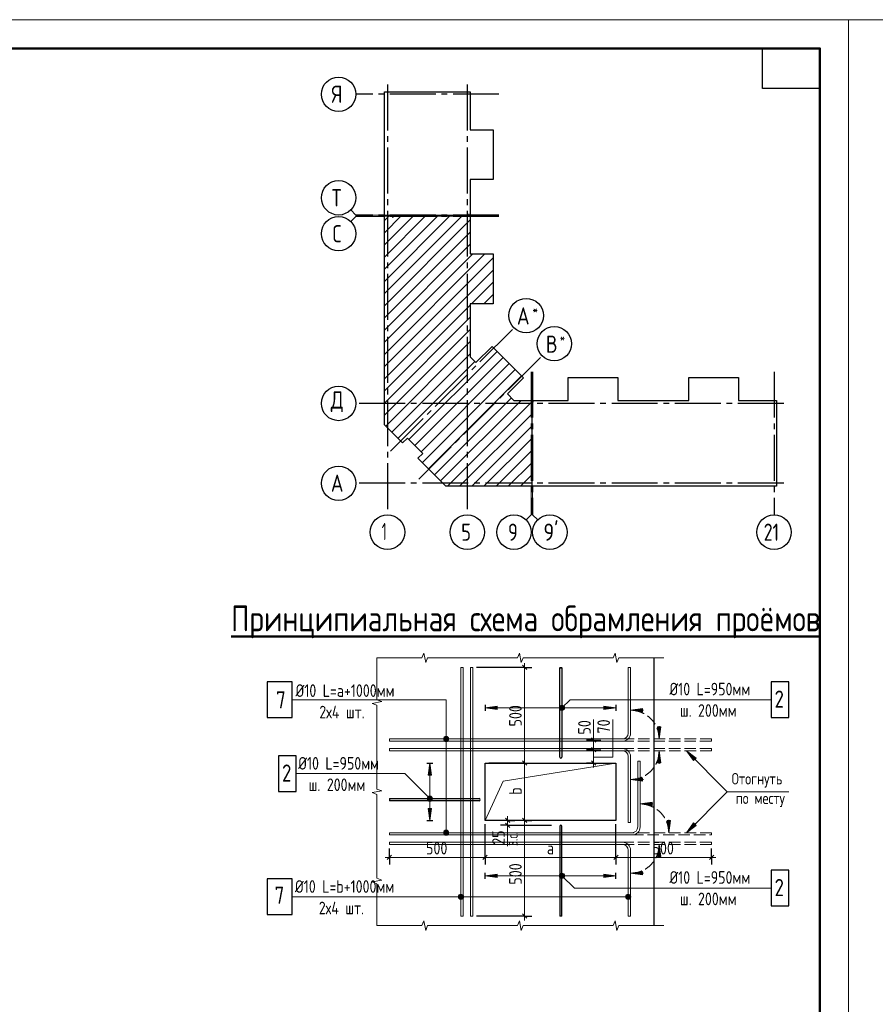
# Model space of a CAD drawing. Header units: millimetres. Extents: x 40580 to 1168286, y -220995 to 81020.
# Tile 370 of 419: x 954520 to 969433, y -103527 to -86368. Entities that reach past the tile are written whole.
import ezdxf

# ---------------------------------------------------------------- set-up
doc = ezdxf.new("R2010")
doc.units = ezdxf.units.MM
for name, pattern in [('______2', [270, 200, -70]), ('______5', [1100, 800, -100, 100, -100]), ('CENTER', [2, 1.25, -0.25, 0.25, -0.25])]:
    doc.linetypes.add(name, pattern=pattern)
for name, color, linetype, lineweight in [('Standard', 7, 'Continuous', 25), ('Арм.стержн.ниж.зоны 2й ряд', 7, '______2', 25), ('ЖБ Перекрытие средний уровень', 7, 'Continuous', 50), ('ОСИ', 7, 'CENTER', 15), ('Размерная линия_ общее', 7, 'Continuous', 25), ('Текст_ общее', 7, 'Continuous', 25), ('Фоновоя арматура Х1', 52, 'Continuous', 25)]:
    doc.layers.add(name, color=color, linetype=linetype, lineweight=lineweight)
doc.styles.add('GOST 2.304', font='isocpeur.ttf', dxfattribs={"width": 0.8})
doc.styles.add('GOST 2.304-81', font='txt')
doc.styles.add('ISOCPEUR', font='isocpeur.ttf')

msp = doc.modelspace()

# ---------------------------------------------------------------- hatches: boundary and pattern name
at = {"layer": 'Standard', "linetype": 'Continuous', "lineweight": 13, "transparency": 33554687}
for points in [[(964015, -98371.2), (963960.3, -98316.5), (963939.9, -98327.9)], [(964015, -98348.3), (963983.2, -98316.5), (963960.3, -98316.5)], [(964015, -98348.3), (963960.3, -98316.5), (964015, -98371.2)], [(963983.2, -98316.5), (964015, -98348.3), (964003.6, -98327.9)], [(962840.9, -98329.7), (962630.9, -98359.7), (962840.9, -98389.7)], [(964003.6, -98391.5), (963939.9, -98327.9), (963928.5, -98348.3)], [(964003.6, -98391.5), (963928.5, -98348.3), (963983.2, -98403)], [(963983.2, -98403), (963928.5, -98348.3), (963928.5, -98371.2)], [(963983.2, -98403), (963928.5, -98371.2), (963960.3, -98403)], [(963960.3, -98403), (963928.5, -98371.2), (963939.9, -98391.5)], [(964015, -98371.2), (963939.9, -98327.9), (964003.6, -98391.5)], [(965375.9, -98373.2), (965165.9, -98403.2), (965375.9, -98433.2)], [(965695.9, -99319.8), (965665.9, -99109.8), (965635.9, -99319.8)], [(966308.8, -99237.1), (966139.1, -99109.8), (966266.4, -99279.5)], [(961624.2, -99931.7), (961656, -99899.9), (961635.6, -99911.3)], [(961656, -99899.9), (961624.2, -99931.7), (961624.2, -99954.6)], [(961656, -99899.9), (961624.2, -99954.6), (961678.9, -99899.9)], [(961678.9, -99899.9), (961624.2, -99954.6), (961635.6, -99975)], [(961678.9, -99899.9), (961635.6, -99975), (961699.3, -99911.3)], [(961699.3, -99911.3), (961635.6, -99975), (961656, -99986.4)], [(961699.3, -99911.3), (961656, -99986.4), (961710.7, -99931.7)], [(961710.7, -99931.7), (961656, -99986.4), (961678.9, -99986.4)], [(961710.7, -99931.7), (961678.9, -99986.4), (961710.7, -99954.6)], [(961710.7, -99954.6), (961678.9, -99986.4), (961699.3, -99975)], [(965542.6, -100006.5), (965332.6, -100036.5), (965542.6, -100066.5)], [(961637.5, -100113.2), (961667.5, -100323.2), (961697.5, -100113.2)], [(966266.4, -100366.8), (966139.1, -100536.5), (966308.8, -100409.2)], [(965695.9, -100953.2), (965665.9, -100743.2), (965635.9, -100953.2)], [(962840.9, -101256.6), (962630.9, -101286.6), (962840.9, -101316.6)], [(963939.9, -101318.4), (963983.2, -101243.3), (963928.5, -101298.1)], [(963928.5, -101298.1), (963983.2, -101243.3), (963960.3, -101243.3)], [(963928.5, -101298.1), (963960.3, -101243.3), (963928.5, -101275.1)], [(963928.5, -101275.1), (963960.3, -101243.3), (963939.9, -101254.8)], [(963939.9, -101318.4), (964003.6, -101254.8), (963983.2, -101243.3)], [(963960.3, -101329.9), (964003.6, -101254.8), (963939.9, -101318.4)], [(963960.3, -101329.9), (964015, -101275.1), (964003.6, -101254.8)], [(963983.2, -101329.9), (964015, -101275.1), (963960.3, -101329.9)], [(963983.2, -101329.9), (964015, -101298.1), (964015, -101275.1)], [(964015, -101298.1), (963983.2, -101329.9), (964003.6, -101318.4)]]:
    msp.add_hatch(color=7, dxfattribs=at).paths.add_polyline_path(points)
for points in [[(964702.6, -98329.7), (964912.6, -98359.7), (964702.6, -98389.7)], [(965695.9, -98693.2), (965665.9, -98903.2), (965635.9, -98693.2)], [(961637.5, -99533.2), (961667.5, -99323.2), (961697.5, -99533.2)], [(965375.9, -99639.8), (965165.9, -99609.8), (965375.9, -99579.8)], [(965862.6, -100326.5), (965832.6, -100536.5), (965802.6, -100326.5)], [(965375.9, -101273.2), (965165.9, -101243.2), (965375.9, -101213.2)], [(964702.6, -101256.6), (964912.6, -101286.6), (964702.6, -101316.6)]]:
    msp.add_hatch(color=7, dxfattribs=at).paths.add_polyline_path(points, flags=16)
at = {"layer": 'Текст_ общее', "linetype": 'Continuous', "lineweight": 13, "transparency": 33554687}
for points in [[(961906.9, -98903.2), (961996.9, -98903.2), (961990.6, -98880.7)], [(961906.9, -98903.2), (961990.6, -98880.7), (961913.2, -98880.7)], [(961913.2, -98925.7), (961996.9, -98903.2), (961906.9, -98903.2)], [(961913.2, -98880.7), (961990.6, -98880.7), (961974.4, -98864.5)], [(961913.2, -98880.7), (961974.4, -98864.5), (961929.4, -98864.5)], [(961913.2, -98925.7), (961990.6, -98925.7), (961996.9, -98903.2)], [(961929.4, -98941.9), (961990.6, -98925.7), (961913.2, -98925.7)], [(961929.4, -98864.5), (961974.4, -98864.5), (961951.9, -98858.2)], [(961929.4, -98941.9), (961974.4, -98941.9), (961990.6, -98925.7)], [(961974.4, -98941.9), (961929.4, -98941.9), (961951.9, -98948.2)], [(961906.9, -100536.5), (961996.9, -100536.5), (961990.6, -100514)], [(961906.9, -100536.5), (961990.6, -100514), (961913.2, -100514)], [(961913.2, -100559), (961996.9, -100536.5), (961906.9, -100536.5)], [(961913.2, -100514), (961990.6, -100514), (961974.4, -100497.8)], [(961913.2, -100514), (961974.4, -100497.8), (961929.4, -100497.8)], [(961913.2, -100559), (961990.6, -100559), (961996.9, -100536.5)], [(961929.4, -100497.8), (961974.4, -100497.8), (961951.9, -100491.5)], [(961929.4, -100575.2), (961990.6, -100559), (961913.2, -100559)], [(961929.4, -100575.2), (961974.4, -100575.2), (961990.6, -100559)], [(961974.4, -100575.2), (961929.4, -100575.2), (961951.9, -100581.5)], [(962172.2, -101675.1), (962172.2, -101630.1), (962165.9, -101652.6)], [(962188.4, -101691.3), (962188.4, -101613.9), (962172.2, -101630.1)], [(962188.4, -101691.3), (962172.2, -101630.1), (962172.2, -101675.1)], [(962210.9, -101697.6), (962210.9, -101607.6), (962188.4, -101613.9)], [(962210.9, -101697.6), (962188.4, -101613.9), (962188.4, -101691.3)], [(962233.4, -101691.3), (962233.4, -101613.9), (962210.9, -101607.6)], [(962233.4, -101691.3), (962210.9, -101607.6), (962210.9, -101697.6)], [(962249.6, -101675.1), (962249.6, -101630.1), (962233.4, -101613.9)], [(962249.6, -101675.1), (962233.4, -101613.9), (962233.4, -101691.3)], [(962249.6, -101630.1), (962249.6, -101675.1), (962255.9, -101652.6)], [(965087.2, -101675.1), (965087.2, -101630.1), (965080.9, -101652.6)], [(965103.4, -101691.3), (965103.4, -101613.9), (965087.2, -101630.1)], [(965103.4, -101691.3), (965087.2, -101630.1), (965087.2, -101675.1)], [(965125.9, -101697.6), (965125.9, -101607.6), (965103.4, -101613.9)], [(965125.9, -101697.6), (965103.4, -101613.9), (965103.4, -101691.3)], [(965148.4, -101691.3), (965148.4, -101613.9), (965125.9, -101607.6)], [(965148.4, -101691.3), (965125.9, -101607.6), (965125.9, -101697.6)], [(965164.6, -101675.1), (965164.6, -101630.1), (965148.4, -101613.9)], [(965164.6, -101675.1), (965148.4, -101613.9), (965148.4, -101691.3)], [(965164.6, -101630.1), (965164.6, -101675.1), (965170.9, -101652.6)]]:
    msp.add_hatch(color=7, dxfattribs=at).paths.add_polyline_path(points)

# ---------------------------------------------------------------- linework, layer by layer
at = {"layer": 'Standard', "color": 7, "linetype": 'Continuous', "lineweight": 13, "transparency": 33554687}
for p, q in [((960377.3, -89772.4), (960289.4, -89684.6)), ((960377.3, -89797.4), (960289.4, -89885.3)), ((960377.3, -89772.4), (960877.3, -89772.4)), ((960377.3, -89797.4), (960877.3, -89797.4)), ((963435.3, -94999.4), (963435.3, -94499.4)), ((963460.3, -94999.4), (963460.3, -94499.4)), ((963435.3, -94999.4), (963347.4, -95087.3)), ((963460.3, -94999.4), (963548.2, -95087.3)), ((961562.6, -97406.5), (961529.2, -97489.8)), ((961595.9, -97573.2), (961562.6, -97406.5)), ((963229.2, -97406.5), (963195.9, -97489.8)), ((963262.6, -97573.2), (963229.2, -97406.5)), ((964895.9, -97406.5), (964862.6, -97489.8)), ((964929.2, -97573.2), (964895.9, -97406.5)), ((960745.9, -97489.8), (960745.9, -97489.8)), ((961529.2, -97489.8), (960745.9, -97489.8)), ((960745.9, -97489.8), (960745.9, -98220.9)), ((960745.9, -97489.8), (960745.9, -97489.8)), ((961629.2, -97489.8), (961595.9, -97573.2)), ((962412.6, -97489.8), (961629.2, -97489.8)), ((963195.9, -97489.8), (962412.6, -97489.8)), ((963295.9, -97489.8), (963262.6, -97573.2)), ((964079.2, -97489.8), (963295.9, -97489.8)), ((964862.6, -97489.8), (964079.2, -97489.8)), ((964962.6, -97489.8), (964929.2, -97573.2)), ((965745.9, -97489.8), (964962.6, -97489.8)), ((960829.2, -98252), (960662.6, -98283.2)), ((960662.6, -98283.2), (960745.9, -98314.3)), ((960745.9, -98220.9), (960829.2, -98252)), ((960745.9, -98314.3), (960745.9, -99045.4)), ((963939.9, -98327.9), (963939.9, -98327.9)), ((963939.9, -98391.5), (963939.9, -98391.5)), ((964003.6, -98327.9), (964003.6, -98327.9)), ((964003.6, -98391.5), (964003.6, -98391.5)), ((964523.1, -98923.2), (964523.1, -98563.2)), ((960745.9, -99045.4), (960745.9, -99776.5)), ((966139.1, -99109.8), (966139.1, -99109.8)), ((966139.1, -99109.8), (966139.1, -99109.8)), ((966139.1, -99109.8), (966139.1, -99109.8)), ((966139.1, -99109.8), (966266.4, -99279.5)), ((966308.8, -99237.1), (966139.1, -99109.8)), ((966266.4, -99279.5), (966308.8, -99237.1)), ((966287.6, -99258.3), (966298.2, -99268.9)), ((960829.2, -99807.6), (960662.6, -99838.7)), ((960662.6, -99838.7), (960745.9, -99869.8)), ((960745.9, -99776.5), (960829.2, -99807.6)), ((960745.9, -99869.8), (960745.9, -100600.9)), ((961635.6, -99911.3), (961635.6, -99911.3)), ((961635.6, -99975), (961635.6, -99975)), ((961699.3, -99911.3), (961699.3, -99911.3)), ((961699.3, -99975), (961699.3, -99975)), ((966266.4, -100366.8), (966139.1, -100536.5)), ((966308.8, -100409.2), (966266.4, -100366.8)), ((966287.6, -100388), (966298.2, -100377.4)), ((963024.9, -100416.5), (963024.9, -100769.8)), ((966139.1, -100536.5), (966308.8, -100409.2)), ((966139.1, -100536.5), (966139.1, -100536.5)), ((966139.1, -100536.5), (966139.1, -100536.5)), ((966139.1, -100536.5), (966139.1, -100536.5)), ((960745.9, -100600.9), (960745.9, -101332)), ((960829.2, -101363.2), (960662.6, -101394.3)), ((960662.6, -101394.3), (960745.9, -101425.4)), ((960745.9, -101332), (960829.2, -101363.2)), ((963939.9, -101254.8), (963939.9, -101254.8)), ((963939.9, -101318.4), (963939.9, -101318.4)), ((964003.6, -101254.8), (964003.6, -101254.8)), ((964003.6, -101318.4), (964003.6, -101318.4)), ((960745.9, -101425.4), (960745.9, -102156.5)), ((961529.2, -102156.5), (961562.6, -102073.2)), ((961562.6, -102073.2), (961595.9, -102239.8)), ((963195.9, -102156.5), (963229.2, -102073.2)), ((963229.2, -102073.2), (963262.6, -102239.8)), ((964862.6, -102156.5), (964895.9, -102073.2)), ((964895.9, -102073.2), (964929.2, -102239.8)), ((960745.9, -102156.5), (960745.9, -102156.5)), ((960745.9, -102156.5), (961529.2, -102156.5)), ((960745.9, -102156.5), (960745.9, -102156.5)), ((961595.9, -102239.8), (961629.2, -102156.5)), ((961629.2, -102156.5), (962412.6, -102156.5)), ((962412.6, -102156.5), (963195.9, -102156.5)), ((963262.6, -102239.8), (963295.9, -102156.5)), ((963295.9, -102156.5), (964079.2, -102156.5)), ((964079.2, -102156.5), (964862.6, -102156.5)), ((964929.2, -102239.8), (964962.6, -102156.5)), ((964962.6, -102156.5), (965745.9, -102156.5)), ((965745.9, -102156.5), (965745.9, -102156.5))]:
    msp.add_line(p, q, dxfattribs=at)
at = {"layer": 'Standard', "color": 7, "linetype": 'Continuous', "lineweight": -3, "transparency": 33554687}
for p, q in [((960877.3, -90929.2), (962019, -89787.4)), ((960877.3, -90504.9), (961594.7, -89787.4)), ((960877.3, -90080.6), (961170.5, -89787.4)), ((960877.3, -91141.3), (962231.1, -89787.4)), ((960877.3, -90717), (961806.9, -89787.4)), ((960877.3, -90292.8), (961382.6, -89787.4)), ((960877.3, -89868.5), (960958.3, -89787.4)), ((960877.3, -91353.4), (962373.3, -89857.4)), ((960877.3, -91565.6), (962373.3, -90069.5)), ((960877.3, -91777.7), (962373.3, -90281.7)), ((960877.3, -92201.9), (962628.8, -90450.4)), ((960877.3, -91989.8), (962416.7, -90450.4)), ((960877.3, -92414.1), (962770.3, -90521.1)), ((960877.3, -92626.2), (962770.3, -90733.2)), ((962397.2, -91318.4), (962770.3, -90945.3)), ((962609.3, -91318.4), (962770.3, -91157.5)), ((960877.3, -92838.3), (962373.3, -91342.3)), ((960877.3, -93050.5), (962373.3, -91554.5)), ((960877.3, -93262.6), (962373.3, -91766.6)), ((960899.9, -93452.1), (962373.3, -91978.7)), ((961006, -93558.2), (962373.3, -92190.9)), ((961303, -93685.5), (962839.7, -92148.8)), ((961409, -93791.5), (962945.7, -92254.8)), ((961112.1, -93664.2), (962452.7, -92323.6)), ((961515.1, -93897.6), (963051.8, -92360.9)), ((961536.3, -94088.5), (963157.9, -92467)), ((961642.4, -94194.6), (963263.9, -92573)), ((961748.4, -94300.6), (963089.1, -92960)), ((961854.5, -94406.7), (963257.8, -93003.4)), ((961973.9, -94499.4), (963445.3, -93028.1)), ((962186, -94499.4), (963445.3, -93240.2)), ((962398.2, -94499.4), (963445.3, -93452.3)), ((962610.3, -94499.4), (963445.3, -93664.5)), ((962822.4, -94499.4), (963445.3, -93876.6)), ((963034.6, -94499.4), (963445.3, -94088.7)), ((963246.7, -94499.4), (963445.3, -94300.9))]:
    msp.add_line(p, q, dxfattribs=at)
at = {"layer": 'Standard', "color": 251, "linetype": 'Continuous', "lineweight": 13, "true_color": 0x494949, "transparency": 33554687}
for p, q in [((962840.9, -98329.7), (962630.9, -98359.7)), ((964912.6, -98359.7), (962630.9, -98359.7)), ((962630.9, -98359.7), (962630.9, -98359.7)), ((962630.9, -98359.7), (962630.9, -98359.7)), ((962630.9, -98359.7), (962630.9, -98359.7)), ((962630.9, -98359.7), (962840.9, -98389.7)), ((962840.9, -98389.7), (962840.9, -98329.7)), ((962840.9, -98359.7), (962855.9, -98359.7)), ((964702.6, -98359.7), (964687.6, -98359.7)), ((964702.6, -98389.7), (964702.6, -98329.7)), ((964702.6, -98329.7), (964912.6, -98359.7)), ((964912.6, -98359.7), (964702.6, -98389.7)), ((964912.6, -98359.7), (964912.6, -98359.7)), ((964912.6, -98359.7), (964912.6, -98359.7)), ((964912.6, -98359.7), (964912.6, -98359.7)), ((965375.9, -98373.2), (965165.9, -98403.2)), ((965165.9, -98403.2), (965165.9, -98403.2)), ((965165.9, -98403.2), (965165.9, -98403.2)), ((965165.9, -98403.2), (965165.9, -98403.2)), ((965165.9, -98403.2), (965375.9, -98433.2)), ((965375.9, -98433.2), (965375.9, -98373.2)), ((965375.9, -98403.2), (965390.9, -98403.2)), ((965665.9, -98903.2), (965635.9, -98693.2)), ((965635.9, -98693.2), (965695.9, -98693.2)), ((965665.9, -98693.2), (965665.9, -98678.2)), ((965695.9, -98693.2), (965665.9, -98903.2)), ((965665.9, -98903.2), (965665.9, -98903.2)), ((965665.9, -98903.2), (965665.9, -98903.2)), ((965665.9, -98903.2), (965665.9, -98903.2)), ((965665.9, -99109.8), (965635.9, -99319.8)), ((965665.9, -99109.8), (965665.9, -99109.8)), ((965665.9, -99109.8), (965665.9, -99109.8)), ((965665.9, -99109.8), (965665.9, -99109.8)), ((965695.9, -99319.8), (965665.9, -99109.8)), ((961637.5, -99533.2), (961667.5, -99323.2)), ((961667.5, -99323.2), (961667.5, -100323.2)), ((961667.5, -99323.2), (961667.5, -99323.2)), ((961667.5, -99323.2), (961667.5, -99323.2)), ((961667.5, -99323.2), (961667.5, -99323.2)), ((961667.5, -99323.2), (961697.5, -99533.2)), ((965635.9, -99319.8), (965695.9, -99319.8)), ((965665.9, -99319.8), (965665.9, -99334.8)), ((961697.5, -99533.2), (961637.5, -99533.2)), ((961667.5, -99533.2), (961667.5, -99548.2)), ((965165.9, -99609.8), (965375.9, -99579.8)), ((965165.9, -99609.8), (965165.9, -99609.8)), ((965165.9, -99609.8), (965165.9, -99609.8)), ((965165.9, -99609.8), (965165.9, -99609.8)), ((965375.9, -99639.8), (965165.9, -99609.8)), ((965375.9, -99579.8), (965375.9, -99639.8)), ((965375.9, -99609.8), (965390.9, -99609.8)), ((965542.6, -100006.5), (965332.6, -100036.5)), ((965332.6, -100036.5), (965332.6, -100036.5)), ((965332.6, -100036.5), (965332.6, -100036.5)), ((965332.6, -100036.5), (965332.6, -100036.5)), ((965332.6, -100036.5), (965542.6, -100066.5)), ((965542.6, -100066.5), (965542.6, -100006.5)), ((965542.6, -100036.5), (965557.6, -100036.5)), ((961697.5, -100113.2), (961637.5, -100113.2)), ((961637.5, -100113.2), (961667.5, -100323.2)), ((961667.5, -100113.2), (961667.5, -100098.2)), ((961667.5, -100323.2), (961697.5, -100113.2)), ((961667.5, -100323.2), (961667.5, -100323.2)), ((961667.5, -100323.2), (961667.5, -100323.2)), ((961667.5, -100323.2), (961667.5, -100323.2)), ((965832.6, -100536.5), (965802.6, -100326.5)), ((965802.6, -100326.5), (965862.6, -100326.5)), ((965832.6, -100326.5), (965832.6, -100311.5)), ((965862.6, -100326.5), (965832.6, -100536.5)), ((965832.6, -100536.5), (965832.6, -100536.5)), ((965832.6, -100536.5), (965832.6, -100536.5)), ((965832.6, -100536.5), (965832.6, -100536.5)), ((965665.9, -100743.2), (965635.9, -100953.2)), ((965665.9, -100743.2), (965665.9, -100743.2)), ((965665.9, -100743.2), (965665.9, -100743.2)), ((965665.9, -100743.2), (965665.9, -100743.2)), ((965695.9, -100953.2), (965665.9, -100743.2)), ((965635.9, -100953.2), (965695.9, -100953.2)), ((965665.9, -100953.2), (965665.9, -100968.2)), ((965165.9, -101243.2), (965375.9, -101213.2)), ((965375.9, -101213.2), (965375.9, -101273.2)), ((962840.9, -101256.6), (962630.9, -101286.6)), ((964912.6, -101286.6), (962630.9, -101286.6)), ((962630.9, -101286.6), (962630.9, -101286.6)), ((962630.9, -101286.6), (962630.9, -101286.6)), ((962630.9, -101286.6), (962630.9, -101286.6)), ((962630.9, -101286.6), (962840.9, -101316.6)), ((962840.9, -101316.6), (962840.9, -101256.6)), ((962840.9, -101286.6), (962855.9, -101286.6)), ((964702.6, -101286.6), (964687.6, -101286.6)), ((964702.6, -101316.6), (964702.6, -101256.6)), ((964702.6, -101256.6), (964912.6, -101286.6)), ((964912.6, -101286.6), (964702.6, -101316.6)), ((964912.6, -101286.6), (964912.6, -101286.6)), ((964912.6, -101286.6), (964912.6, -101286.6)), ((964912.6, -101286.6), (964912.6, -101286.6)), ((965165.9, -101243.2), (965165.9, -101243.2)), ((965165.9, -101243.2), (965165.9, -101243.2)), ((965165.9, -101243.2), (965165.9, -101243.2)), ((965375.9, -101273.2), (965165.9, -101243.2)), ((965375.9, -101243.2), (965390.9, -101243.2))]:
    msp.add_line(p, q, dxfattribs=at)
at = {"layer": 'Standard', "color": 7, "linetype": '______2', "lineweight": 13, "transparency": 33554687}
for p, q in [((966579.2, -98903.2), (965025.9, -98903.2)), ((965025.9, -98943.2), (966579.2, -98943.2)), ((966579.2, -98943.2), (966579.2, -98903.2)), ((965025.9, -99069.8), (966579.2, -99069.8)), ((966579.2, -99109.8), (965025.9, -99109.8)), ((966579.2, -99069.8), (966579.2, -99109.8)), ((966579.2, -100536.5), (965192.6, -100536.5)), ((966579.2, -100576.5), (966579.2, -100536.5)), ((965025.9, -100703.2), (966579.2, -100703.2)), ((965192.6, -100576.5), (966579.2, -100576.5)), ((966579.2, -100703.2), (966579.2, -100743.2)), ((966579.2, -100743.2), (965025.9, -100743.2))]:
    msp.add_line(p, q, dxfattribs=at)
at = {"layer": 'Standard', "color": 7, "linetype": 'Continuous', "lineweight": 13, "transparency": 33554687}
for points in [[(939268.3, -128368.4), (968968.3, -128368.4), (968968.3, -86368.4), (939268.3, -86368.4), (939268.3, -128368.4)], [(968968.3, -128368.4), (998668.3, -128368.4), (998668.3, -86368.4), (968968.3, -86368.4), (968968.3, -128368.4)]]:
    msp.add_lwpolyline(points, close=True, dxfattribs=at)
at = {"layer": 'Standard', "color": 7, "linetype": 'Continuous', "lineweight": 50, "transparency": 33554687}
msp.add_lwpolyline([(941268.3, -86868.4), (968468.3, -86868.4), (968468.3, -127868.4), (941268.3, -127868.4), (941268.3, -86868.4)], close=True, dxfattribs=at)
at = {"layer": 'Standard', "color": 7, "linetype": 'Continuous', "lineweight": 25, "transparency": 33554687}
msp.add_lwpolyline([(968468.3, -86868.4), (968468.3, -87568.4), (967468.3, -87568.4), (967468.3, -86868.4), (968468.3, -86868.4)], close=True, dxfattribs=at)
for points in [[(960877.3, -89782.4), (960877.3, -87625.4), (962373.3, -87625.4), (962373.3, -88286.4), (962770.3, -88286.4), (962770.3, -89154.4), (962373.3, -89154.4), (962373.3, -89782.4), (962355.3, -89782.4), (962355.3, -89762.4), (962340.3, -89762.4), (962340.3, -89782.4), (960877.3, -89782.4)], [(960877.3, -93242.4), (960877.3, -89787.4), (961015.3, -89787.4), (961015.3, -89807.4), (961030.3, -89807.4), (961030.3, -89787.4), (962373.3, -89787.4), (962373.3, -90450.4), (962770.3, -90450.4), (962770.3, -91318.4), (962373.3, -91318.4), (962373.3, -92244.1), (962471.1, -92342), (962752, -92061.1), (963301.4, -92610.5), (963020.6, -92891.4), (963132.6, -93003.4), (963445.3, -93003.4), (963445.3, -94499.4), (961947.2, -94499.4), (961459.3, -94011.5), (961544.1, -93926.6), (961276.2, -93658.7), (961191.3, -93743.5), (960877.3, -93429.5), (960877.3, -93242.4)], [(963450.3, -94499.4), (963450.3, -93036.4), (963470.3, -93036.4), (963470.3, -93021.4), (963450.3, -93021.4), (963450.3, -93003.4), (964078.3, -93003.4), (964078.3, -92606.4), (964946.3, -92606.4), (964946.3, -93003.4), (965564.3, -93003.4), (966182.3, -93003.4), (966182.3, -92606.4), (967050.3, -92606.4), (967050.3, -93003.4), (967711.3, -93003.4), (967711.3, -94499.4), (965564.3, -94499.4), (963450.3, -94499.4)], [(963931.7, -99219.8), (963931.7, -97663.2), (963971.7, -97663.2), (963971.7, -99219.8)], [(962527.6, -99983.2), (960970.9, -99983.2), (960970.9, -99943.2), (962527.6, -99943.2)], [(963931.7, -100426.5), (963931.7, -101983.2), (963971.7, -101983.2), (963971.7, -100426.5)]]:
    msp.add_lwpolyline(points, dxfattribs=at)
at = {"layer": 'Standard', "color": 7, "linetype": 'Continuous', "lineweight": 13, "transparency": 33554687}
for points in [[(962250.9, -97656.5), (962250.9, -101989.8), (962210.9, -101989.8), (962210.9, -97656.5), (962250.9, -97656.5)], [(962417.6, -97656.5), (962417.6, -101989.8), (962377.6, -101989.8), (962377.6, -97656.5), (962417.6, -97656.5)], [(963971.7, -97663.2), (963931.7, -97663.2), (963931.7, -97656.5), (963971.7, -97656.5), (963971.7, -97663.2)], [(965125.9, -98803.2), (965125.9, -97656.5), (965165.9, -97656.5), (965165.9, -98803.2)], [(967616.5, -98219.3), (964112.2, -98219.3), (963971.7, -98359.7)], [(964856.4, -98563.2), (964856.4, -99223.2), (964523.1, -99223.2)], [(965025.9, -98903.2), (960964.2, -98903.2), (960964.2, -98943.2), (965025.9, -98943.2)], [(965025.9, -99109.8), (960964.2, -99109.8), (960964.2, -99069.8), (965025.9, -99069.8)], [(967925.8, -99823.2), (966852.5, -99823.2), (966139.1, -99109.8)], [(962630.9, -100323.2), (962944.4, -99636.6), (964912.6, -99323.2)], [(965125.9, -99209.8), (965125.9, -100356.5), (965165.9, -100356.5), (965165.9, -99209.8)], [(965292.6, -100436.5), (965292.6, -99289.8), (965332.6, -99289.8), (965332.6, -100436.5)], [(959341.4, -99507.3), (961231.6, -99507.3), (961667.5, -99943.2)], [(967925.8, -99823.2), (966852.5, -99823.2), (966139.1, -100536.5)], [(960970.9, -99943.2), (960970.9, -99983.2), (960964.2, -99983.2), (960964.2, -99943.2), (960970.9, -99943.2)], [(965192.6, -100536.5), (960964.2, -100536.5), (960964.2, -100576.5), (965192.6, -100576.5)], [(965025.9, -100743.2), (960964.2, -100743.2), (960964.2, -100703.2), (965025.9, -100703.2)], [(965125.9, -100843.2), (965125.9, -101989.8), (965165.9, -101989.8), (965165.9, -100843.2)], [(967616.5, -101502.5), (964187.6, -101502.5), (963971.7, -101286.6)], [(963971.7, -101983.2), (963931.7, -101983.2), (963931.7, -101989.8), (963971.7, -101989.8), (963971.7, -101983.2)]]:
    msp.add_lwpolyline(points, dxfattribs=at)
for centre in [(963971.7, -98359.7), (961667.5, -99943.2), (963971.7, -101286.6)]:
    msp.add_circle(centre, 45, dxfattribs=at)
at = {"layer": 'Standard', "color": 251, "linetype": '______2', "lineweight": 13, "true_color": 0x494949, "transparency": 33554687}
for centre, start, end in [((965165.9, -98903.2), 0, 90), ((965165.9, -99109.8), 270, 0), ((965332.6, -100536.5), 0, 90), ((965165.9, -100743.2), 270, 0)]:
    msp.add_arc(centre, 500, start, end, dxfattribs=at)
at = {"layer": 'Standard', "color": 7, "linetype": 'Continuous', "lineweight": 13, "transparency": 33554687}
for centre, radius, start, end in [((965025.9, -98803.2), 100, 270, 0), ((965025.9, -98803.2), 140, 270, 0), ((965025.9, -99209.8), 140, 0, 90), ((965025.9, -99209.8), 100, 0, 90), ((965192.6, -100436.5), 100, 270, 0), ((965192.6, -100436.5), 140, 270, 0), ((965025.9, -100843.2), 140, 0, 90), ((965025.9, -100843.2), 100, 0, 90)]:
    msp.add_arc(centre, radius, start, end, dxfattribs=at)
at = {"layer": 'Standard', "color": 7, "linetype": 'Continuous', "lineweight": 25, "transparency": 33554687}
for centre, start, end in [((963951.7, -99219.8), 180, 0), ((962527.6, -99963.2), 270, 90), ((963951.7, -100426.5), 0, 180)]:
    msp.add_arc(centre, 20, start, end, dxfattribs=at)
at = {"layer": 'Арм.стержн.ниж.зоны 2й ряд', "color": 251, "linetype": 'Continuous', "lineweight": 25, "true_color": 0x494949, "transparency": 33554687}
for p, q in [((962630.9, -98306.4), (962630.9, -98413.1)), ((964912.6, -98306.4), (964912.6, -98413.1)), ((961614.1, -99323.2), (961720.8, -99323.2)), ((961614.1, -100323.2), (961720.8, -100323.2)), ((962630.9, -101339.9), (962630.9, -101233.3)), ((964912.6, -101339.9), (964912.6, -101233.3))]:
    msp.add_line(p, q, dxfattribs=at)
at = {"layer": 'ЖБ Перекрытие средний уровень', "color": 7, "linetype": 'Continuous', "lineweight": -3, "transparency": 33554687}
msp.add_line((965579.2, -102156.5), (965579.2, -97489.8), dxfattribs=at)
msp.add_lwpolyline([(962630.9, -99323.2), (964912.6, -99323.2), (964912.6, -100323.2), (962630.9, -100323.2), (962630.9, -99323.2)], dxfattribs=at)
at = {"layer": 'ОСИ', "color": 8, "linetype": '______5', "lineweight": -3, "transparency": 33554687}
for p, q in [((960930.3, -87498.1), (960930.3, -94999.4)), ((962320.3, -87498.1), (962320.3, -94999.4)), ((962873.3, -87668.4), (960377.3, -87668.4)), ((962873.3, -89772.4), (960377.3, -89772.4)), ((962873.3, -89797.4), (960377.3, -89797.4)), ((960985.5, -93887), (963135.3, -91737.3)), ((961475.5, -94377), (963625.3, -92227.3)), ((963435.3, -92503.4), (963435.3, -94999.4)), ((963460.3, -92503.4), (963460.3, -94999.4)), ((967668.3, -92503.4), (967668.3, -94999.4)), ((967838.6, -93056.4), (960377.3, -93056.4)), ((967838.6, -93056.4), (960377.3, -93056.4)), ((967838.6, -94446.4), (960377.3, -94446.4))]:
    msp.add_line(p, q, dxfattribs=at)
at = {"layer": 'ОСИ', "color": 7, "linetype": 'Continuous', "lineweight": -3, "transparency": 33554687}
for centre in [(960077.3, -87668.4), (960077.3, -89472.4), (960077.3, -90097.4), (963347.4, -91525.1), (963837.4, -92015.2), (960077.3, -93056.4), (960077.3, -93056.4), (960077.3, -94446.4), (960930.3, -95299.4), (962320.3, -95299.4), (963135.3, -95299.4), (963760.3, -95299.4), (967668.3, -95299.4)]:
    msp.add_circle(centre, 300, dxfattribs=at)
at = {"layer": 'Размерная линия_ общее', "color": 7, "linetype": 'Continuous', "lineweight": 25, "transparency": 33554687}
for p, q in [((963358.1, -97694), (963283.1, -97619)), ((964560.6, -98960.7), (964485.6, -98885.7)), ((964560.6, -99127.3), (964485.6, -99052.3)), ((963358.1, -99360.7), (963283.1, -99285.7)), ((964560.6, -99360.7), (964485.6, -99285.7)), ((962987.4, -100285.7), (963062.4, -100360.7)), ((962987.4, -100369), (963062.4, -100444)), ((963358.1, -100360.7), (963283.1, -100285.7)), ((963283.1, -100285.7), (963358.1, -100360.7)), ((961001.7, -100929), (960926.7, -101004)), ((962668.4, -100929), (962593.4, -101004)), ((962593.4, -101004), (962668.4, -100929)), ((964875.1, -101004), (964950.1, -100929)), ((964875.1, -101004), (964950.1, -100929)), ((966541.7, -101004), (966616.7, -100929)), ((963283.1, -101952.3), (963358.1, -102027.3))]:
    msp.add_line(p, q, dxfattribs=at)
at = {"layer": 'Размерная линия_ общее', "color": 7, "linetype": 'Continuous', "lineweight": 13, "transparency": 33554687}
for p, q in [((963320.6, -97656.5), (963320.6, -97581.5)), ((963320.6, -99323.2), (963320.6, -97656.5)), ((964523.1, -98923.2), (964523.1, -98848.2)), ((964523.1, -99323.2), (964523.1, -99089.8)), ((964523.1, -99323.2), (964523.1, -99398.2)), ((963024.9, -100323.2), (963024.9, -100248.2)), ((963024.9, -100323.2), (963024.9, -100406.5)), ((963320.6, -100323.2), (963320.6, -100248.2)), ((963320.6, -100323.2), (963320.6, -100398.2)), ((963024.9, -100406.5), (963024.9, -100481.5)), ((960964.2, -100966.5), (960889.2, -100966.5)), ((962630.9, -100966.5), (960964.2, -100966.5)), ((962630.9, -100966.5), (962555.9, -100966.5)), ((962630.9, -100966.5), (962705.9, -100966.5)), ((962630.9, -100966.5), (964912.6, -100966.5)), ((964912.6, -100966.5), (964837.6, -100966.5)), ((964912.6, -100966.5), (966579.2, -100966.5)), ((964912.6, -100966.5), (964987.6, -100966.5)), ((966579.2, -100966.5), (966654.2, -100966.5)), ((963320.6, -101989.8), (963320.6, -102064.8))]:
    msp.add_line(p, q, dxfattribs=at)
at = {"layer": 'Размерная линия_ общее', "color": 253, "linetype": 'Continuous', "lineweight": -3, "true_color": 0xa0a0a0, "transparency": 33554687}
for p, q in [((963320.6, -97656.5), (962484.2, -97656.5)), ((963320.6, -97656.5), (963195.6, -97656.5)), ((963320.6, -97656.5), (963445.6, -97656.5)), ((964523.1, -98923.2), (964398.1, -98923.2)), ((964523.1, -98923.2), (964648.1, -98923.2)), ((964523.1, -98923.2), (964523.1, -98923.2)), ((964523.1, -99089.8), (964398.1, -99089.8)), ((964523.1, -99089.8), (964648.1, -99089.8)), ((964523.1, -99089.8), (964529.2, -99089.8)), ((963320.6, -99323.2), (963195.6, -99323.2)), ((963320.6, -99323.2), (963445.6, -99323.2)), ((964523.1, -99323.2), (964398.1, -99323.2)), ((964523.1, -99323.2), (964648.1, -99323.2)), ((964523.1, -99323.2), (964529.2, -99323.2)), ((963320.6, -100323.2), (962697.6, -100323.2)), ((963024.9, -100323.2), (962899.9, -100323.2)), ((963024.9, -100323.2), (962958.3, -100323.2)), ((963024.9, -100323.2), (963149.9, -100323.2)), ((963320.6, -100323.2), (963195.6, -100323.2)), ((963320.6, -100323.2), (963195.6, -100323.2)), ((963320.6, -100323.2), (963445.6, -100323.2)), ((963320.6, -100323.2), (963320.6, -100323.2)), ((963320.6, -100323.2), (963445.6, -100323.2)), ((962630.9, -100966.5), (962630.9, -100389.8)), ((962630.9, -100966.5), (962630.9, -100389.8)), ((963024.9, -100406.5), (962899.9, -100406.5)), ((963024.9, -100406.5), (963149.9, -100406.5)), ((964912.6, -100966.5), (964912.6, -100389.8)), ((964912.6, -100966.5), (964912.6, -100389.8)), ((960964.2, -100966.5), (960964.2, -100809.8)), ((960964.2, -100966.5), (960964.2, -100841.5)), ((962630.9, -100966.5), (962630.9, -100841.5)), ((962630.9, -100966.5), (962630.9, -100841.5)), ((964912.6, -100966.5), (964912.6, -100841.5)), ((964912.6, -100966.5), (964912.6, -100841.5)), ((966579.2, -100966.5), (966579.2, -100809.8)), ((966579.2, -100966.5), (966579.2, -100841.5)), ((960964.2, -100966.5), (960964.2, -101091.5)), ((962630.9, -100966.5), (962630.9, -101091.5)), ((962630.9, -100966.5), (962630.9, -101091.5)), ((964912.6, -100966.5), (964912.6, -101091.5)), ((964912.6, -100966.5), (964912.6, -101091.5)), ((966579.2, -100966.5), (966579.2, -101091.5)), ((963320.6, -101989.8), (962484.2, -101989.8)), ((963320.6, -101989.8), (963195.6, -101989.8)), ((963320.6, -101989.8), (963445.6, -101989.8))]:
    msp.add_line(p, q, dxfattribs=at)
at = {"layer": 'Размерная линия_ общее', "color": 7, "linetype": 'Continuous', "lineweight": 13, "transparency": 33554687}
for points in [[(964523.1, -99089.8), (964523.1, -98933.6), (964523.1, -98933.6), (964523.1, -98923.2)], [(963320.6, -100323.2), (963320.6, -99903.2), (963320.6, -99903.2), (963320.6, -99323.2)], [(963320.6, -100323.2), (963320.6, -101457.6), (963320.6, -101457.6), (963320.6, -101989.8)]]:
    msp.add_lwpolyline(points, dxfattribs=at)
at = {"layer": 'Размерная линия_ общее', "color": 253, "linetype": 'Continuous', "lineweight": -3, "true_color": 0xa0a0a0, "transparency": 33554687}
for points in [[(963320.6, -99323.2), (963303.6, -99323.2), (963303.6, -99323.2), (962697.6, -99323.2)], [(963024.9, -100406.5), (963177.8, -100406.5), (963177.8, -100406.5), (963791.6, -100406.5)]]:
    msp.add_lwpolyline(points, dxfattribs=at)
at = {"layer": 'Текст_ общее', "color": 7, "linetype": 'Continuous', "lineweight": 13, "transparency": 33554687}
for p, q in [((961906.9, -98903.2), (961906.9, -98903.2)), ((961951.9, -98858.2), (961951.9, -98858.2)), ((961951.9, -98948.2), (961951.9, -98948.2)), ((961996.9, -98903.2), (961996.9, -98903.2)), ((961906.9, -100536.5), (961906.9, -100536.5)), ((961951.9, -100491.5), (961951.9, -100491.5)), ((961996.9, -100536.5), (961996.9, -100536.5)), ((961951.9, -100581.5), (961951.9, -100581.5)), ((962165.9, -101652.6), (962165.9, -101652.6)), ((962210.9, -101607.6), (962210.9, -101607.6)), ((962210.9, -101697.6), (962210.9, -101697.6)), ((962255.9, -101652.6), (962255.9, -101652.6)), ((965080.9, -101652.6), (965080.9, -101652.6)), ((965125.9, -101607.6), (965125.9, -101607.6)), ((965125.9, -101697.6), (965125.9, -101697.6)), ((965170.9, -101652.6), (965170.9, -101652.6))]:
    msp.add_line(p, q, dxfattribs=at)
for points in [[(961951.9, -98903.2), (961951.9, -98219.3), (959271.4, -98219.3)], [(961951.9, -100536.5), (961951.9, -98219.3), (959271.4, -98219.3)], [(962210.9, -101652.6), (961951.9, -101652.6), (959271.4, -101652.6)], [(965125.9, -101652.6), (961951.9, -101652.6), (959271.4, -101652.6)]]:
    msp.add_lwpolyline(points, dxfattribs=at)
for centre in [(961951.9, -98903.2), (961951.9, -100536.5), (962210.9, -101652.6), (965125.9, -101652.6)]:
    msp.add_circle(centre, 45, dxfattribs=at)
at = {"layer": 'Фоновоя арматура Х1', "color": 7, "linetype": 'Continuous', "lineweight": 25, "transparency": 33554687}
for points in [[(958831.4, -98529.3), (959271.4, -98529.3), (959271.4, -97909.3), (958831.4, -97909.3), (958831.4, -98529.3)], [(967616.5, -98529.3), (967926.5, -98529.3), (967926.5, -97909.3), (967616.5, -97909.3), (967616.5, -98529.3)], [(959031.4, -99817.3), (959341.4, -99817.3), (959341.4, -99197.3), (959031.4, -99197.3), (959031.4, -99817.3)], [(967616.5, -101812.5), (967926.5, -101812.5), (967926.5, -101192.5), (967616.5, -101192.5), (967616.5, -101812.5)], [(958831.4, -101962.6), (959271.4, -101962.6), (959271.4, -101342.6), (958831.4, -101342.6), (958831.4, -101962.6)]]:
    msp.add_lwpolyline(points, dxfattribs=at)

# ---------------------------------------------------------------- texts
at = {"layer": 'Standard', "color": 7, "linetype": 'Continuous', "lineweight": 25, "transparency": 33554687, "attachment_point": 7}
for s, insert, char_height, width, style in [('\\W0.75;21', (967488.3, -95449.4), 300, 472.649, 'ISOCPEUR'), ('Ø10\\~L=а+1000мм', (959328, -98170.6), 220, 1831.802, 'GOST 2.304'), ('Ø10\\~L=950мм', (965844.8, -98143.5), 220, 1488.027, 'GOST 2.304'), ('2х4\\~шт.', (959742.3, -98544.6), 220, 1000.985, 'GOST 2.304'), ('ш.\\~200мм', (966026.3, -98517.5), 220, 1125.9, 'GOST 2.304'), ('Ø10\\~L=950мм', (959374.7, -99437.6), 220, 1488.027, 'GOST 2.304'), ('ш.\\~200мм', (959556.2, -99811.6), 220, 1125.894, 'GOST 2.304'), ('Ø10\\~L=950мм', (965844.8, -101426.7), 220, 1488.027, 'GOST 2.304'), ('Ø10\\~L=b+1000мм', (959318.3, -101584.7), 220, 1831.808, 'GOST 2.304'), ('ш.\\~200мм', (966026.3, -101800.7), 220, 1125.9, 'GOST 2.304'), ('2х4\\~шт.', (959732.7, -101958.7), 220, 1000.985, 'GOST 2.304')]:
    msp.add_mtext(s, dxfattribs=dict(at, insert=insert, char_height=char_height, width=width, style=style))
at = {"layer": 'Standard', "color": 7, "linetype": 'Continuous', "lineweight": -3, "transparency": 33554687, "char_height": 200, "attachment_point": 7, "style": 'GOST 2.304'}
for s, insert, width in [('Отогнуть', (966928.6, -99750.5), 1109.088), ('по\\~месту', (966998.6, -100090.5), 1038.007)]:
    msp.add_mtext(s, dxfattribs=dict(at, insert=insert, width=width))
at = {"layer": 'ОСИ', "color": 7, "linetype": 'Continuous', "lineweight": 25, "transparency": 33554687, "attachment_point": 7, "style": 'ISOCPEUR'}
for s, insert, char_height, width in [('\\W0.80;Я', (959957.3, -87818.4), 300, 359.839), ('\\W0.80;Т', (959957.3, -89622.4), 300, 359.839), ('\\W0.78;С', (959972.3, -90247.4), 300, 326.834), ('\\W0.82;А', (963185.9, -91682.6), 300, 392.64), ('\\W0.80;*', (963455.9, -91507.6), 180, 215.909), ('\\W0.80;В', (963690.9, -92172.7), 300, 359.83), ('\\W0.80;*', (963930.9, -91997.7), 180, 215.909), ('\\W0.82;Д', (959942.3, -93206.4), 300, 392.649), ('\\W0.82;А', (959942.3, -94596.4), 300, 392.649), ('\\W0.56;1', (960830.3, -95439.4), 300, 233.333), ('\\W0.78;5', (962215.3, -95449.4), 300, 326.843), ('\\W0.78;9', (963030.3, -95449.4), 300, 326.843), ("\\W0.84;9'", (963648.8, -95449.4), 300, 441.038)]:
    msp.add_mtext(s, dxfattribs=dict(at, insert=insert, char_height=char_height, width=width))
at = {"layer": 'Размерная линия_ общее', "color": 7, "linetype": 'Continuous', "lineweight": 25, "transparency": 33554687, "char_height": 220, "attachment_point": 7, "rotation": 90, "style": 'GOST 2.304-81'}
for s, insert, width in [('500', (963270.6, -98685.3), 516.384), ('70', (964808.4, -98807.9), 391.305), ('50', (964473.1, -98825.7), 375.735), ('b', (963270.6, -99877.9), 235.085), ('25', (962974.9, -100747.3), 375.735), ('500', (963270.6, -101442), 516.396)]:
    msp.add_mtext(s, dxfattribs=dict(at, insert=insert, width=width))
at = {"layer": 'Размерная линия_ общее', "color": 7, "linetype": 'Continuous', "lineweight": -3, "transparency": 33554687, "insert": (963198.7, -100769.3), "char_height": 180, "width": 364.963, "attachment_point": 7, "rotation": 90, "style": 'GOST 2.304-81'}
msp.add_mtext('з.с.', dxfattribs=at)
at = {"layer": 'Размерная линия_ общее', "color": 7, "linetype": 'Continuous', "lineweight": 25, "transparency": 33554687, "char_height": 220, "attachment_point": 7, "style": 'GOST 2.304-81'}
for s, insert, width in [('500', (961602.1, -100916.5), 516.384), ('а', (963708.9, -100916), 235.085), ('500', (965550.4, -100916.5), 516.39)]:
    msp.add_mtext(s, dxfattribs=dict(at, insert=insert, width=width))
at = {"layer": 'Текст_ общее', "color": 7, "linetype": 'Continuous', "lineweight": 50, "transparency": 33554687, "insert": (958205.2, -97149.5), "char_height": 450, "width": 10170.264, "attachment_point": 7, "style": 'GOST 2.304'}
msp.add_mtext('{\\LПринципиальная\\~схема\\~обрамления\\~проёмов}', dxfattribs=at)
at = {"layer": 'Фоновоя арматура Х1', "color": 7, "linetype": 'Continuous', "lineweight": 25, "transparency": 33554687, "char_height": 300, "attachment_point": 7, "style": 'GOST 2.304'}
for s, insert, width in [('7', (958988.6, -98370.8), 469.672), ('2', (967676.5, -98359.3), 341.803), ('2', (959091.4, -99647.3), 341.797), ('7', (958963.1, -101776.4), 469.672), ('2', (967676.5, -101642.5), 341.803)]:
    msp.add_mtext(s, dxfattribs=dict(at, insert=insert, width=width))

doc.saveas('drawing.dxf')
